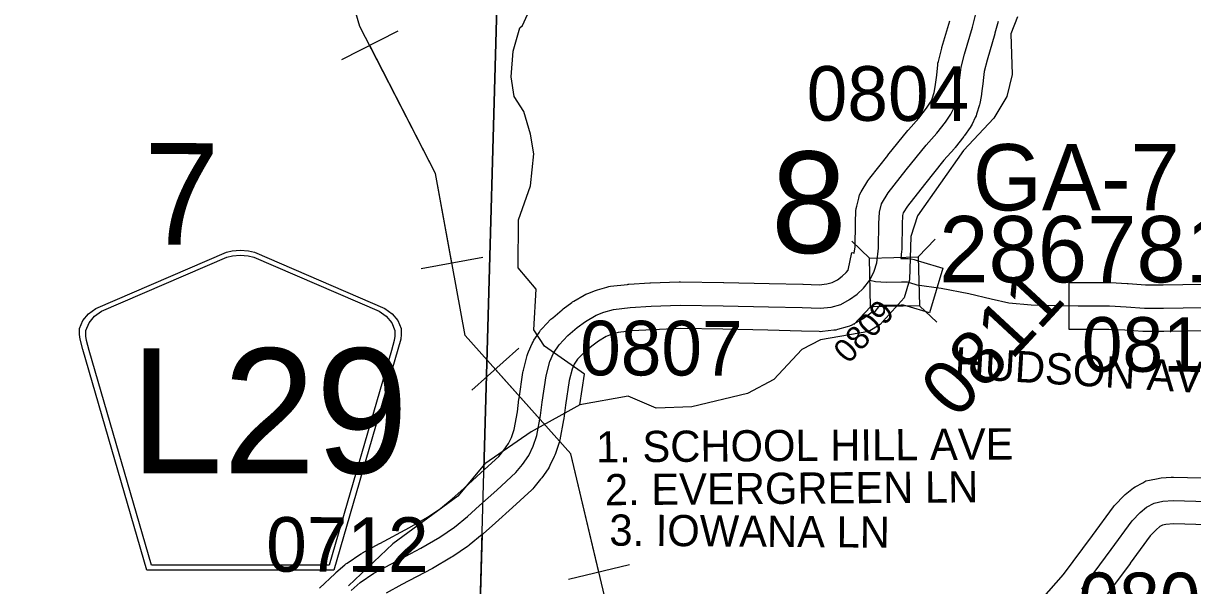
# Model space of a CAD drawing. Extents: x -132.8 to -73.3, y -60 to -26.
# Drawn here: x -121.403 to -119.904, y -46.225 to -45.505 of the extents above; entities that cross this region are included whole.
import ezdxf

# ---------------------------------------------------------------- set-up
doc = ezdxf.new("R2010")
doc.units = 0
for name, color, linetype in [('tdCoHydroRiver', 7, 'Continuous'), ('tdCoPipe', 7, 'Continuous'), ('tdCoSecRdNmbr', 7, 'Continuous'), ('tdCoSecRdTxt', 7, 'Continuous'), ('tdCoSecRteBand', 7, 'Continuous'), ('tdCoSecRteCL', 7, 'Continuous'), ('tdCoSectLine', 7, 'Continuous'), ('tdCoSectLinePart', 7, 'Continuous'), ('tdCoSectNmbr', 7, 'Continuous'), ('tdCoShieldCoRte', 7, 'Continuous'), ('tdCoStrucSec', 7, 'Continuous'), ('tdCoStrucSecCoName', 7, 'Continuous'), ('tdCoStrucSecFHWANum', 7, 'Continuous'), ('tdCoSurfBitum', 7, 'Continuous'), ('tdCoSurfGravel', 7, 'Continuous'), ('tdCoSurfLNO', 7, 'Continuous'), ('tdCoTwpBndry', 7, 'Continuous'), ('tdCoTwpBndryShd', 7, 'Continuous')]:
    doc.layers.add(name, color=color, linetype=linetype)

msp = doc.modelspace()

# ---------------------------------------------------------------- linework, layer by layer
at = {"layer": 'tdCoHydroRiver'}
for points in [[(-120.6898, -45.9938), (-120.684, -45.9545), (-120.7352, -45.9184), (-120.7488, -45.8975), (-120.7458, -45.8456), (-120.7688, -45.8181), (-120.7687, -45.7566), (-120.7533, -45.7128), (-120.749, -45.6719), (-120.7531, -45.6466), (-120.7618, -45.6179), (-120.7739, -45.5987), (-120.778, -45.5733), (-120.7755, -45.5403), (-120.7668, -45.5105), (-120.7636, -45.5075), (-120.7569, -45.4934), (-120.7561, -45.4651), (-120.805, -45.4069), (-120.817, -45.383), (-120.8207, -45.345)], [(-120.1288, -45.4962), (-120.1372, -45.5181), (-120.1355, -45.5702), (-120.1426, -45.5984), (-120.1591, -45.6264), (-120.1981, -45.6679), (-120.2572, -45.7515), (-120.2658, -45.7781), (-120.2673, -45.8333), (-120.2742, -45.8567), (-120.3051, -45.8906), (-120.3196, -45.8997), (-120.3814, -45.9106), (-120.4054, -45.9226), (-120.4412, -45.9611), (-120.4748, -45.9791), (-120.5463, -45.9961), (-120.5921, -45.998), (-120.628, -45.9828), (-120.6898, -45.9938)], [(-120.6898, -45.9938), (-120.7523, -46.0284), (-120.8118, -46.0694), (-120.8461, -46.111), (-120.9298, -46.1719), (-120.9865, -46.2256)]]:
    msp.add_lwpolyline(points, dxfattribs=at)
at = {"layer": 'tdCoPipe'}
for p, q in [((-120.9234, -45.5146), (-120.9952, -45.5514)), ((-120.8143, -45.8048), (-120.8935, -45.8194)), ((-120.7683, -45.9211), (-120.8284, -45.9749)), ((-120.6262, -46.1988), (-120.7045, -46.2174))]:
    msp.add_line(p, q, dxfattribs=at)
for points in [[(-119.9584, -47.7616), (-119.9471, -47.3844), (-120.3344, -46.3596), (-120.5772, -46.3668), (-120.6441, -46.2979), (-120.7015, -46.0564), (-120.837, -45.9047), (-120.8751, -45.6974), (-120.9717, -45.5088), (-121.2124, -44.6836), (-121.3801, -44.2294), (-121.5957, -43.7643), (-121.8285, -43.2571), (-122.1175, -42.7469), (-122.5487, -41.6141), (-122.6831, -41.5141), (-123.1262, -40.7823)], [(-120.854, -45.8121), (-120.8751, -45.6974), (-120.9593, -45.533)], [(-120.6654, -46.2081), (-120.7015, -46.0564), (-120.7984, -45.948)]]:
    msp.add_lwpolyline(points, dxfattribs=at)
at = {"layer": 'tdCoSecRteBand'}
for points in [[(-121.0238, -46.2289), (-121.0037, -46.2098), (-121.0032, -46.2093), (-121.0026, -46.2088), (-120.9911, -46.1989), (-120.9898, -46.1977), (-120.9883, -46.1968), (-120.9706, -46.1848), (-120.9695, -46.1841), (-120.9684, -46.1834), (-120.9467, -46.1715), (-120.9465, -46.1714), (-120.9463, -46.1713), (-120.9084, -46.1511), (-120.8853, -46.1377), (-120.8686, -46.1264), (-120.8535, -46.1141), (-120.8383, -46.1004), (-120.8383, -46.1004), (-120.8383, -46.1004), (-120.8166, -46.0809), (-120.7938, -46.0599), (-120.7873, -46.052), (-120.7813, -46.0434), (-120.7776, -46.0357), (-120.7742, -46.0254), (-120.7699, -46.0028), (-120.7679, -45.9865), (-120.7679, -45.9861), (-120.7678, -45.9858), (-120.7628, -45.9522), (-120.7626, -45.9506), (-120.7622, -45.9491), (-120.7574, -45.9305), (-120.7567, -45.9281), (-120.7557, -45.9259), (-120.7508, -45.915), (-120.7499, -45.9129), (-120.7487, -45.911), (-120.7418, -45.9004), (-120.7402, -45.8979), (-120.7382, -45.8957), (-120.7269, -45.8841), (-120.7259, -45.883), (-120.7247, -45.8821), (-120.7127, -45.8719), (-120.7119, -45.8712), (-120.7111, -45.8706), (-120.7003, -45.8627), (-120.6991, -45.8618), (-120.6977, -45.861), (-120.6842, -45.853), (-120.6821, -45.8518), (-120.6797, -45.8509), (-120.6699, -45.8471), (-120.6686, -45.8467), (-120.6674, -45.8463), (-120.6551, -45.8428), (-120.6528, -45.8421), (-120.6504, -45.8418), (-120.629, -45.8393), (-120.6281, -45.8392), (-120.6272, -45.8391), (-120.6001, -45.8375), (-120.5998, -45.8375), (-120.5995, -45.8374), (-120.5625, -45.836), (-120.5618, -45.836), (-120.561, -45.836), (-120.5058, -45.8367), (-120.5056, -45.8367), (-120.5054, -45.8367), (-120.4473, -45.8381), (-120.4042, -45.8391), (-120.4039, -45.8391), (-120.4037, -45.8391), (-120.383, -45.8399), (-120.3734, -45.8388), (-120.3666, -45.8369), (-120.3598, -45.8333), (-120.3535, -45.8288), (-120.3484, -45.8239), (-120.3461, -45.8209), (-120.3412, -45.7985), (-120.3381, -45.7991), (-120.3371, -45.7912), (-120.3366, -45.7608), (-120.3366, -45.7604), (-120.3366, -45.76), (-120.3359, -45.7452), (-120.3358, -45.7421), (-120.335, -45.7391), (-120.3324, -45.7287), (-120.3313, -45.7245), (-120.3291, -45.7208), (-120.3205, -45.7065), (-120.3195, -45.7047), (-120.3182, -45.7032), (-120.295, -45.674), (-120.2949, -45.6739), (-120.2949, -45.6738), (-120.2694, -45.6422), (-120.269, -45.6416), (-120.2686, -45.6411), (-120.2554, -45.6262), (-120.2454, -45.6134), (-120.2402, -45.6059), (-120.2381, -45.6016), (-120.2357, -45.5935), (-120.2344, -45.5862), (-120.2324, -45.5712), (-120.2311, -45.5581), (-120.2308, -45.5559), (-120.2303, -45.5537), (-120.2259, -45.5367), (-120.2258, -45.5362), (-120.2257, -45.5356), (-120.2156, -45.5014)], [(-120.1537, -45.5025), (-120.1577, -45.5174), (-120.1578, -45.5177), (-120.1579, -45.518), (-120.1679, -45.5521), (-120.1716, -45.5664), (-120.1728, -45.5778), (-120.1728, -45.5782), (-120.1729, -45.5787), (-120.175, -45.5947), (-120.1751, -45.5953), (-120.1752, -45.5959), (-120.1769, -45.6055), (-120.1772, -45.6073), (-120.1777, -45.609), (-120.1813, -45.6211), (-120.182, -45.6233), (-120.183, -45.6254), (-120.1871, -45.6341), (-120.1882, -45.6363), (-120.1896, -45.6383), (-120.1967, -45.6484), (-120.1972, -45.6491), (-120.1976, -45.6497), (-120.2087, -45.6638), (-120.2092, -45.6645), (-120.2098, -45.6652), (-120.2231, -45.6803), (-120.2481, -45.7114), (-120.27, -45.7389), (-120.2753, -45.7478), (-120.2761, -45.751), (-120.2766, -45.7623), (-120.2772, -45.7937), (-120.2772, -45.7951), (-120.2774, -45.7966), (-120.2784, -45.806), (-120.2776, -45.806), (-120.2767, -45.806), (-120.2691, -45.8062), (-120.2652, -45.8064), (-120.2614, -45.8075), (-120.2547, -45.8095), (-120.2532, -45.81), (-120.2245, -45.8186), (-120.2417, -45.876), (-120.2704, -45.8674), (-120.272, -45.867), (-120.2749, -45.8661), (-120.2778, -45.866), (-120.2967, -45.8665), (-120.2979, -45.8665), (-120.2991, -45.8664), (-120.3053, -45.8661), (-120.3135, -45.8763), (-120.315, -45.8751), (-120.3169, -45.8764), (-120.3267, -45.8834), (-120.3283, -45.8845), (-120.33, -45.8854), (-120.3413, -45.8914), (-120.3441, -45.8929), (-120.3471, -45.8937), (-120.3594, -45.8972), (-120.3619, -45.8979), (-120.3644, -45.8982), (-120.3787, -45.8998), (-120.3809, -45.9), (-120.3831, -45.8999), (-120.4058, -45.8991), (-120.4487, -45.8981), (-120.4487, -45.8981), (-120.4487, -45.8981), (-120.5067, -45.8967), (-120.561, -45.896), (-120.5969, -45.8974), (-120.6227, -45.8989), (-120.6409, -45.9011), (-120.6497, -45.9036), (-120.656, -45.906), (-120.666, -45.9119), (-120.6747, -45.9184), (-120.6848, -45.9269), (-120.693, -45.9353), (-120.697, -45.9416), (-120.6999, -45.9481), (-120.7037, -45.9626), (-120.7084, -45.9942), (-120.7105, -46.0111), (-120.7106, -46.0121), (-120.7108, -46.013), (-120.7156, -46.0384), (-120.7159, -46.0403), (-120.7166, -46.0422), (-120.7212, -46.0563), (-120.7218, -46.0582), (-120.7227, -46.06), (-120.7283, -46.0716), (-120.7293, -46.0737), (-120.7306, -46.0756), (-120.7387, -46.0873), (-120.7394, -46.0883), (-120.7402, -46.0892), (-120.7488, -46.0996), (-120.7501, -46.1012), (-120.7516, -46.1026), (-120.7761, -46.1252), (-120.7763, -46.1253), (-120.7764, -46.1255), (-120.7982, -46.145), (-120.8139, -46.1591), (-120.8144, -46.1596), (-120.815, -46.1601), (-120.8317, -46.1737), (-120.8327, -46.1746), (-120.8338, -46.1753), (-120.8525, -46.188), (-120.8534, -46.1886), (-120.8543, -46.1891), (-120.8789, -46.2033), (-120.8793, -46.2036), (-120.8798, -46.2038), (-120.9179, -46.2241), (-120.9382, -46.2353)], [(-119.8915, -45.899), (-119.9414, -45.8998), (-119.9416, -45.8998), (-119.9418, -45.8998), (-119.966, -45.8998), (-119.9671, -45.8998), (-119.9682, -45.8997), (-119.9912, -45.898), (-120.0118, -45.897), (-120.0316, -45.897), (-120.0326, -45.897), (-120.0626, -45.897), (-120.0626, -45.837), (-120.0326, -45.837), (-120.0316, -45.837), (-120.0111, -45.837), (-120.0104, -45.837), (-120.0098, -45.8371), (-119.9881, -45.8381), (-119.9876, -45.8381), (-119.9872, -45.8381), (-119.9649, -45.8398), (-119.9421, -45.8398), (-119.8917, -45.839)], [(-120.0982, -46.2431), (-120.0697, -46.2111), (-120.0328, -46.1612), (-120.006, -46.1246), (-120.0047, -46.1228), (-120.0032, -46.1213), (-119.9931, -46.111), (-119.992, -46.1098), (-119.9907, -46.1088), (-119.9824, -46.1019), (-119.9803, -46.1002), (-119.978, -46.0989), (-119.9684, -46.0935), (-119.9642, -46.0911), (-119.9596, -46.0902), (-119.9485, -46.088), (-119.9467, -46.0876), (-119.9448, -46.0875), (-119.9318, -46.0865), (-119.9302, -46.0864), (-119.9287, -46.0864), (-119.8572, -46.0883)], [(-119.8573, -46.1483), (-119.9288, -46.1464), (-119.9385, -46.1471), (-119.9431, -46.1481), (-119.9462, -46.1498), (-119.9513, -46.154), (-119.9588, -46.1617), (-119.9844, -46.1967), (-119.9845, -46.1968), (-119.9845, -46.1969), (-120.0223, -46.2479)]]:
    msp.add_lwpolyline(points, dxfattribs=at)
at = {"layer": 'tdCoSecRteCL'}
for points in [[(-120.3183, -45.8341), (-120.318, -45.8339), (-120.3124, -45.8225), (-120.3093, -45.8116), (-120.3072, -45.7931), (-120.3066, -45.7613), (-120.3059, -45.7466), (-120.3033, -45.7362), (-120.2947, -45.7218), (-120.2715, -45.6926), (-120.246, -45.661), (-120.2323, -45.6454), (-120.2213, -45.6312), (-120.2142, -45.6211), (-120.2101, -45.6125), (-120.2064, -45.6004), (-120.2048, -45.5907), (-120.2026, -45.5747), (-120.2012, -45.5611), (-120.1969, -45.5441), (-120.1867, -45.5096), (-120.1821, -45.4925)], [(-120.9831, -46.2316), (-120.9715, -46.2216), (-120.9538, -46.2097), (-120.9322, -46.1978), (-120.8939, -46.1773), (-120.8693, -46.1632), (-120.8507, -46.1505), (-120.834, -46.1368), (-120.8183, -46.1227), (-120.7964, -46.1031), (-120.7719, -46.0806), (-120.7633, -46.0702), (-120.7553, -46.0585), (-120.7497, -46.0469), (-120.7451, -46.0329), (-120.7403, -46.0074), (-120.7382, -45.9902), (-120.7332, -45.9566), (-120.7283, -45.9381), (-120.7235, -45.9273), (-120.7166, -45.9166), (-120.7053, -45.905), (-120.6933, -45.8948), (-120.6825, -45.8869), (-120.669, -45.8789), (-120.6592, -45.8751), (-120.6469, -45.8716), (-120.6254, -45.869), (-120.5983, -45.8674), (-120.5614, -45.866), (-120.5062, -45.8667), (-120.448, -45.8681), (-120.4049, -45.8691), (-120.3819, -45.8699), (-120.3676, -45.8684), (-120.3553, -45.8649), (-120.344, -45.8589), (-120.3342, -45.8519), (-120.3261, -45.844), (-120.3183, -45.8341)], [(-120.3183, -45.8341), (-120.311, -45.8357), (-120.2974, -45.8365), (-120.2777, -45.836), (-120.2701, -45.8362), (-120.2634, -45.8382), (-120.2618, -45.8387)], [(-120.0326, -45.867), (-120.0316, -45.867), (-120.0111, -45.867), (-119.9894, -45.868), (-119.966, -45.8698), (-119.9418, -45.8698), (-119.8913, -45.869), (-119.8518, -45.8703), (-119.8071, -45.8715)], [(-120.0464, -46.2301), (-120.0087, -46.179), (-119.9818, -46.1423), (-119.9717, -46.1319), (-119.9633, -46.125), (-119.9537, -46.1196), (-119.9426, -46.1174), (-119.9295, -46.1164), (-119.8565, -46.1184)]]:
    msp.add_lwpolyline(points, dxfattribs=at)
at = {"layer": 'tdCoSectLine'}
msp.add_lwpolyline([(-120.8208, -46.3553), (-120.7927, -45.3624)], dxfattribs=at)
at = {"layer": 'tdCoSectLinePart'}
for points in [[(-120.813, -46.077), (-120.7927, -45.3624)], [(-120.8208, -46.3553), (-120.8153, -46.16)]]:
    msp.add_lwpolyline(points, dxfattribs=at)
at = {"layer": 'tdCoShieldCoRte'}
for points in [[(-121.2448, -46.2057), (-121.3268, -45.9228), (-121.3306, -45.9096), (-121.3314, -45.9037), (-121.3314, -45.8959), (-121.3271, -45.8856), (-121.3199, -45.8771), (-121.3103, -45.8704), (-121.143, -45.7981), (-121.1355, -45.7965), (-121.1251, -45.7955), (-121.1146, -45.7965), (-121.1071, -45.7981), (-120.9398, -45.8704), (-120.9303, -45.8771), (-120.923, -45.8856), (-120.9188, -45.8959), (-120.9188, -45.9037), (-120.9195, -45.9096), (-120.9234, -45.9228), (-121.0053, -46.2057)], [(-121.239, -46.1993), (-121.3187, -45.9241), (-121.3224, -45.9114), (-121.3231, -45.9058), (-121.3231, -45.8983), (-121.319, -45.8884), (-121.3121, -45.8802), (-121.3029, -45.8738), (-121.1423, -45.8044), (-121.1351, -45.8028), (-121.1251, -45.8019), (-121.1151, -45.8028), (-121.1078, -45.8044), (-120.9473, -45.8738), (-120.9381, -45.8802), (-120.9311, -45.8884), (-120.927, -45.8983), (-120.927, -45.9058), (-120.9277, -45.9114), (-120.9314, -45.9241), (-121.0112, -46.1993)]]:
    msp.add_lwpolyline(points, close=True, dxfattribs=at)
at = {"layer": 'tdCoStrucSec'}
for points in [[(-120.3413, -45.7841), (-120.3187, -45.8057), (-120.2561, -45.8041)], [(-120.2346, -45.7815), (-120.2561, -45.8041), (-120.2545, -45.8667)], [(-120.3386, -45.8909), (-120.3171, -45.8682), (-120.3187, -45.8057)], [(-120.2324, -45.8878), (-120.2545, -45.8667), (-120.3171, -45.8682)]]:
    msp.add_lwpolyline(points, dxfattribs=at)
at = {"layer": 'tdCoSurfBitum'}
for points in [[(-120.9831, -46.2316), (-120.9715, -46.2216), (-120.9538, -46.2097), (-120.9322, -46.1978), (-120.8939, -46.1773), (-120.8693, -46.1632), (-120.8507, -46.1505), (-120.834, -46.1368), (-120.8183, -46.1227), (-120.7964, -46.1031), (-120.7719, -46.0806), (-120.7633, -46.0702), (-120.7553, -46.0585), (-120.7497, -46.0469), (-120.7451, -46.0329), (-120.7403, -46.0074), (-120.7382, -45.9902), (-120.7332, -45.9566), (-120.7283, -45.9381), (-120.7235, -45.9273), (-120.7166, -45.9166), (-120.7053, -45.905), (-120.6933, -45.8948), (-120.6825, -45.8869), (-120.669, -45.8789), (-120.6592, -45.8751), (-120.6469, -45.8716), (-120.6254, -45.869), (-120.5983, -45.8674), (-120.5614, -45.866), (-120.5062, -45.8667), (-120.448, -45.8681), (-120.4049, -45.8691), (-120.3819, -45.8699), (-120.3676, -45.8684), (-120.3553, -45.8649), (-120.344, -45.8589), (-120.3342, -45.8519), (-120.3261, -45.844), (-120.3183, -45.8341), (-120.318, -45.8339), (-120.3124, -45.8225), (-120.3093, -45.8116), (-120.3072, -45.7931), (-120.3066, -45.7613), (-120.3059, -45.7466), (-120.3033, -45.7362), (-120.2947, -45.7218), (-120.2715, -45.6926), (-120.246, -45.661), (-120.2323, -45.6454), (-120.2213, -45.6312), (-120.2142, -45.6211), (-120.2101, -45.6125), (-120.2064, -45.6004), (-120.2048, -45.5907), (-120.2026, -45.5747), (-120.2012, -45.5611), (-120.1969, -45.5441), (-120.1867, -45.5096), (-120.1821, -45.4925)], [(-120.0326, -45.867), (-120.0316, -45.867), (-120.0111, -45.867), (-119.9894, -45.868), (-119.966, -45.8698), (-119.9418, -45.8698), (-119.8913, -45.869), (-119.8518, -45.8703), (-119.8071, -45.8715)], [(-120.0464, -46.2301), (-120.0087, -46.179), (-119.9818, -46.1423), (-119.9717, -46.1319), (-119.9633, -46.125), (-119.9537, -46.1196), (-119.9426, -46.1174), (-119.9295, -46.1164), (-119.8565, -46.1184)]]:
    msp.add_lwpolyline(points, dxfattribs=at)
at = {"layer": 'tdCoSurfGravel'}
msp.add_lwpolyline([(-120.3183, -45.8341), (-120.311, -45.8357), (-120.2974, -45.8365), (-120.2777, -45.836), (-120.2701, -45.8362), (-120.2634, -45.8382), (-120.2618, -45.8387)], dxfattribs=at)
at = {"layer": 'tdCoSurfLNO'}
for p, q in [((-120.2618, -45.8387), (-120.2577, -45.8399)), ((-120.2577, -45.8399), (-120.2269, -45.8441)), ((-120.2269, -45.8441), (-120.1914, -45.851)), ((-120.1914, -45.851), (-120.1625, -45.8579)), ((-120.1625, -45.8579), (-120.1399, -45.8631)), ((-120.1399, -45.8631), (-120.1115, -45.8656)), ((-120.1115, -45.8656), (-120.0513, -45.867)), ((-120.0513, -45.867), (-120.0326, -45.867))]:
    msp.add_line(p, q, dxfattribs=at)
at = {"layer": 'tdCoTwpBndry'}
for points in [[(-120.7507, -44.3901), (-120.7927, -45.3624), (-120.813, -46.0772)], [(-120.8153, -46.16), (-120.8208, -46.3553), (-120.8276, -46.6464)]]:
    msp.add_lwpolyline(points, dxfattribs=at)
at = {"layer": 'tdCoTwpBndryShd'}
msp.add_lwpolyline([(-122.0636, -55.2783), (-122.0322, -55.2786), (-121.0767, -55.3097), (-121.05, -54.2955), (-121.0146, -53.2927), (-121.0111, -53.1722), (-121.0006, -52.8009), (-120.9864, -52.2999), (-120.9571, -51.3011), (-120.9381, -50.8239), (-120.9191, -50.3467), (-120.8999, -49.8465), (-120.8808, -49.3464), (-120.8833, -48.3497), (-120.8439, -47.3585), (-120.8438, -47.3484), (-120.8208, -46.3553), (-120.7927, -45.3624), (-120.7507, -44.3901)], dxfattribs=at)

# ---------------------------------------------------------------- texts
at = {"layer": 'tdCoSecRdNmbr'}
for s, height, rotation, p in [('0804', 0.07, 359.9101, (-120.3991, -45.6295)), ('0811', 0.07, 47.1326, (-120.2073, -46.014)), ('0809', 0.03, 47.1326, (-120.3455, -45.9422)), ('0807', 0.07, 359.9098, (-120.6895, -45.9559)), ('0813', 0.07, 359.9103, (-120.0464, -45.9512)), ('0712', 0.07, 359.9095, (-121.092, -46.2076)), ('0806', 0.07, 359.9102, (-120.0507, -46.2787))]:
    msp.add_text(s, height=height, rotation=rotation, dxfattribs=at).set_placement(p)
at = {"layer": 'tdCoSecRdTxt'}
for s, rotation, p in [('HUDSON AVE', 356.5438, (-120.2102, -45.9595)), ('1. SCHOOL HILL AVE', 0.4117, (-120.669, -46.0676)), ('2. EVERGREEN LN', 0.4609, (-120.6576, -46.1225)), ('3. IOWANA LN', 359.5617, (-120.6522, -46.1742))]:
    msp.add_text(s, height=0.04, rotation=rotation, dxfattribs=at).set_placement(p)
at = {"layer": 'tdCoSectNmbr'}
for s, rotation, p in [('7', 359.9093, (-121.2486, -45.7882)), ('8', 359.9099, (-120.4448, -45.799))]:
    msp.add_text(s, height=0.13, rotation=rotation, dxfattribs=at).set_placement(p)
at = {"layer": 'tdCoShieldCoRte'}
msp.add_text('L29', height=0.16, dxfattribs=at).set_placement((-121.2666, -46.0814))
at = {"layer": 'tdCoStrucSecCoName'}
msp.add_text('GA-7', height=0.085, dxfattribs=at).set_placement((-120.186, -45.7445))
at = {"layer": 'tdCoStrucSecFHWANum'}
msp.add_text('286781', height=0.085, dxfattribs=at).set_placement((-120.2293, -45.8367))

doc.saveas('drawing.dxf')
